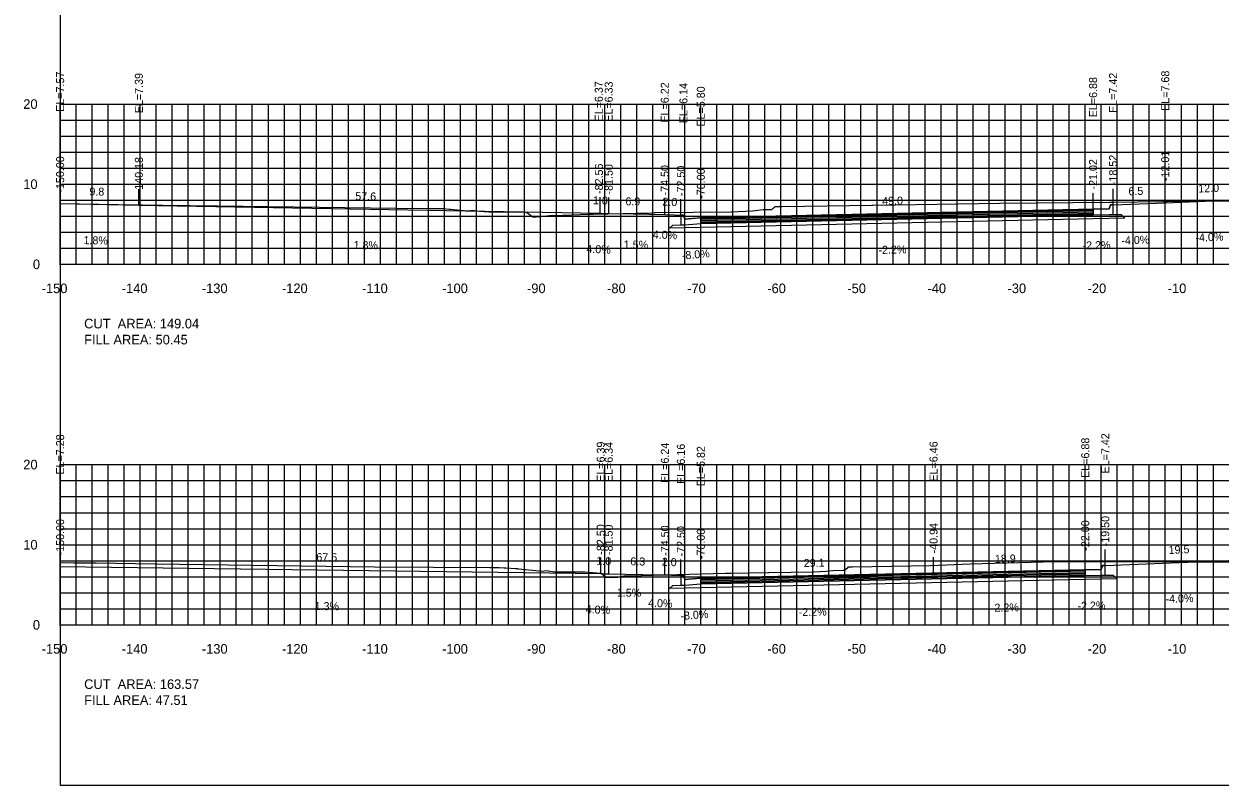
# Model space of a CAD drawing. Extents: x 1797419 to 1809236, y 248759 to 251512.
# Drawn here: x 1806556.5 to 1806705.8, y 250079.4 to 250174.4 of the extents above; entities that cross this region are included whole.
import ezdxf

# ---------------------------------------------------------------- set-up
doc = ezdxf.new("R2010")
doc.units = 0
for name, color, linetype in [('10', 7, 'Continuous'), ('3', 7, 'Continuous'), ('31', 7, 'Continuous'), ('4', 7, 'Continuous'), ('60', 7, 'Continuous'), ('ANNO-TXT', 7, 'Continuous'), ('BASE', 7, 'Continuous'), ('CL-CNST', 7, 'Continuous'), ('Level 62', 7, 'Continuous'), ('LOWER BINDER', 7, 'Continuous'), ('M-ROADS', 7, 'Continuous'), ('UPPER BINDER', 7, 'Continuous'), ('WEARING', 7, 'Continuous')]:
    doc.layers.add(name, color=color, linetype=linetype)

msp = doc.modelspace()

# ---------------------------------------------------------------- linework, layer by layer
for p, q in [((1806561, 250152), (1806561, 250154)), ((1806570.83, 250151.82), (1806570.83, 250153.82)), ((1806689.98, 250151.31), (1806689.98, 250153.31)), ((1806692.48, 250151.85), (1806692.48, 250153.85)), ((1806698.99, 250152.12), (1806698.99, 250154.12)), ((1806628.44, 250150.8), (1806628.44, 250152.8)), ((1806629.5, 250150.76), (1806629.5, 250152.76)), ((1806636.5, 250150.65), (1806636.5, 250152.65)), ((1806636.5, 250150.65), (1806636.5, 250152.65)), ((1806638.5, 250150.57), (1806638.5, 250152.57)), ((1806641, 250150.23), (1806641, 250152.23)), ((1806561, 250106.72), (1806561, 250108.72)), ((1806689, 250106.31), (1806689, 250108.31)), ((1806691.5, 250106.85), (1806691.5, 250108.85)), ((1806628.5, 250105.82), (1806628.5, 250107.82)), ((1806628.51, 250105.82), (1806628.51, 250107.82)), ((1806629.5, 250105.78), (1806629.5, 250107.78)), ((1806636.51, 250105.67), (1806636.51, 250107.67)), ((1806638.51, 250105.59), (1806638.51, 250107.59)), ((1806641, 250105.25), (1806641, 250107.25)), ((1806670.06, 250105.89), (1806670.06, 250107.89))]:
    msp.add_line(p, q)
for points in [[(1806561, 250079.43), (1806861, 250079.43), (1806861, 250269.43), (1806561, 250269.43)], [(1806692.48, 250151.85), (1806692.15, 250151.85), (1806691.98, 250151.35), (1806689.98, 250151.31), (1806689.98, 250150.59), (1806691.98, 250150.63), (1806692.48, 250150.63)], [(1806641, 250150.23), (1806639, 250150.07), (1806638.83, 250150.57), (1806638.5, 250150.57), (1806638.5, 250149.35), (1806639, 250149.35), (1806641, 250149.51)], [(1806691.5, 250106.85), (1806691.17, 250106.85), (1806691, 250106.35), (1806689, 250106.31), (1806689, 250105.59), (1806691, 250105.63), (1806691.5, 250105.63)], [(1806641, 250105.25), (1806639, 250105.09), (1806638.83, 250105.59), (1806638.51, 250105.59), (1806638.51, 250104.37), (1806639, 250104.37), (1806641, 250104.53)]]:
    msp.add_lwpolyline(points, close=True)
at = {"layer": '60'}
for p, q in [((1806560.94, 250164.43), (1806561, 250164.43)), ((1806561, 250144.43), (1806561, 250164.43)), ((1806560.94, 250154.43), (1806561, 250154.43)), ((1806560.94, 250144.43), (1806561, 250144.43)), ((1806561, 250144.43), (1806861, 250144.43)), ((1806561, 250144.37), (1806561, 250144.43)), ((1806571, 250144.37), (1806571, 250144.43)), ((1806581, 250144.37), (1806581, 250144.43)), ((1806591, 250144.37), (1806591, 250144.43)), ((1806601, 250144.37), (1806601, 250144.43)), ((1806611, 250144.37), (1806611, 250144.43)), ((1806621, 250144.37), (1806621, 250144.43)), ((1806631, 250144.37), (1806631, 250144.43)), ((1806641, 250144.37), (1806641, 250144.43)), ((1806651, 250144.37), (1806651, 250144.43)), ((1806661, 250144.37), (1806661, 250144.43)), ((1806671, 250144.37), (1806671, 250144.43)), ((1806681, 250144.37), (1806681, 250144.43)), ((1806691, 250144.37), (1806691, 250144.43)), ((1806701, 250144.37), (1806701, 250144.43)), ((1806560.94, 250119.43), (1806561, 250119.43)), ((1806561, 250099.43), (1806561, 250119.43)), ((1806560.94, 250109.43), (1806561, 250109.43)), ((1806560.94, 250099.43), (1806561, 250099.43)), ((1806561, 250099.43), (1806861, 250099.43)), ((1806561, 250099.37), (1806561, 250099.43)), ((1806571, 250099.37), (1806571, 250099.43)), ((1806581, 250099.37), (1806581, 250099.43)), ((1806591, 250099.37), (1806591, 250099.43)), ((1806601, 250099.37), (1806601, 250099.43)), ((1806611, 250099.37), (1806611, 250099.43)), ((1806621, 250099.37), (1806621, 250099.43)), ((1806631, 250099.37), (1806631, 250099.43)), ((1806641, 250099.37), (1806641, 250099.43)), ((1806651, 250099.37), (1806651, 250099.43)), ((1806661, 250099.37), (1806661, 250099.43)), ((1806671, 250099.37), (1806671, 250099.43)), ((1806681, 250099.37), (1806681, 250099.43)), ((1806691, 250099.37), (1806691, 250099.43)), ((1806701, 250099.37), (1806701, 250099.43))]:
    msp.add_line(p, q, dxfattribs=at)
at = {"layer": 'BASE'}
for points in [[(1806637.1, 250148.93), (1806637.5, 250149.33), (1806638.5, 250149.35), (1806639, 250149.35), (1806641, 250149.51), (1806689.98, 250150.59), (1806691.98, 250150.63), (1806692.48, 250150.63), (1806693.48, 250150.66), (1806693.96, 250150.18), (1806689.98, 250150.09), (1806641, 250149.01)], [(1806637.1, 250103.95), (1806637.5, 250104.35), (1806638.51, 250104.37), (1806639, 250104.37), (1806641, 250104.53), (1806689, 250105.59), (1806691, 250105.63), (1806691.5, 250105.63), (1806692.5, 250105.65), (1806692.98, 250105.18), (1806689, 250105.09), (1806641, 250104.03)]]:
    msp.add_lwpolyline(points, close=True, dxfattribs=at)
at = {"layer": 'CL-CNST'}
for points in [[(1806561, 250152), (1806570.83, 250151.82), (1806628.44, 250150.8), (1806628.51, 250150.8), (1806629.1, 250150.77), (1806629.5, 250150.76), (1806632.55, 250150.71), (1806636.5, 250150.65), (1806636.5, 250150.65), (1806637.7, 250150.61), (1806638.5, 250150.57), (1806638.83, 250150.57), (1806638.88, 250150.45), (1806639, 250150.07), (1806640.34, 250150.18), (1806641, 250150.23), (1806689.98, 250151.31), (1806691.98, 250151.35), (1806692.15, 250151.85), (1806692.48, 250151.85), (1806698.99, 250152.12), (1806710.99, 250152.6)], [(1806561, 250106.72), (1806628.5, 250105.82), (1806628.51, 250105.82), (1806628.94, 250105.8), (1806629.5, 250105.78), (1806633.76, 250105.71), (1806636.51, 250105.67), (1806637.34, 250105.64), (1806638.51, 250105.59), (1806638.83, 250105.59), (1806638.91, 250105.37), (1806639, 250105.09), (1806639.98, 250105.17), (1806641, 250105.25), (1806670.06, 250105.89), (1806689, 250106.31), (1806689.67, 250106.32), (1806691, 250106.35), (1806691.09, 250106.63), (1806691.17, 250106.85), (1806691.5, 250106.85), (1806711, 250107.63)]]:
    msp.add_lwpolyline(points, dxfattribs=at)
at = {"layer": 'Level 62'}
for p, q in [((1806561, 250164.43), (1806861, 250164.43)), ((1806561, 250144.43), (1806561, 250164.43)), ((1806563, 250144.43), (1806563, 250164.43)), ((1806565, 250144.43), (1806565, 250164.43)), ((1806567, 250144.43), (1806567, 250164.43)), ((1806569, 250144.43), (1806569, 250164.43)), ((1806571, 250144.43), (1806571, 250164.43)), ((1806573, 250144.43), (1806573, 250164.43)), ((1806575, 250144.43), (1806575, 250164.43)), ((1806577, 250144.43), (1806577, 250164.43)), ((1806579, 250144.43), (1806579, 250164.43)), ((1806581, 250144.43), (1806581, 250164.43)), ((1806583, 250144.43), (1806583, 250164.43)), ((1806585, 250144.43), (1806585, 250164.43)), ((1806587, 250144.43), (1806587, 250164.43)), ((1806589, 250144.43), (1806589, 250164.43)), ((1806591, 250144.43), (1806591, 250164.43)), ((1806593, 250144.43), (1806593, 250164.43)), ((1806595, 250144.43), (1806595, 250164.43)), ((1806597, 250144.43), (1806597, 250164.43)), ((1806599, 250144.43), (1806599, 250164.43)), ((1806601, 250144.43), (1806601, 250164.43)), ((1806603, 250144.43), (1806603, 250164.43)), ((1806605, 250144.43), (1806605, 250164.43)), ((1806607, 250144.43), (1806607, 250164.43)), ((1806609, 250144.43), (1806609, 250164.43)), ((1806611, 250144.43), (1806611, 250164.43)), ((1806613, 250144.43), (1806613, 250164.43)), ((1806615, 250144.43), (1806615, 250164.43)), ((1806617, 250144.43), (1806617, 250164.43)), ((1806619, 250144.43), (1806619, 250164.43)), ((1806621, 250144.43), (1806621, 250164.43)), ((1806623, 250144.43), (1806623, 250164.43)), ((1806625, 250144.43), (1806625, 250164.43)), ((1806627, 250144.43), (1806627, 250164.43)), ((1806629, 250144.43), (1806629, 250164.43)), ((1806631, 250144.43), (1806631, 250164.43)), ((1806633, 250144.43), (1806633, 250164.43)), ((1806635, 250144.43), (1806635, 250164.43)), ((1806637, 250144.43), (1806637, 250164.43)), ((1806639, 250144.43), (1806639, 250164.43)), ((1806641, 250144.43), (1806641, 250164.43)), ((1806643, 250144.43), (1806643, 250164.43)), ((1806645, 250144.43), (1806645, 250164.43)), ((1806647, 250144.43), (1806647, 250164.43)), ((1806649, 250144.43), (1806649, 250164.43)), ((1806651, 250144.43), (1806651, 250164.43)), ((1806653, 250144.43), (1806653, 250164.43)), ((1806655, 250144.43), (1806655, 250164.43)), ((1806657, 250144.43), (1806657, 250164.43)), ((1806659, 250144.43), (1806659, 250164.43)), ((1806661, 250144.43), (1806661, 250164.43)), ((1806663, 250144.43), (1806663, 250164.43)), ((1806665, 250144.43), (1806665, 250164.43)), ((1806667, 250144.43), (1806667, 250164.43)), ((1806669, 250144.43), (1806669, 250164.43)), ((1806671, 250144.43), (1806671, 250164.43)), ((1806673, 250144.43), (1806673, 250164.43)), ((1806675, 250144.43), (1806675, 250164.43)), ((1806677, 250144.43), (1806677, 250164.43)), ((1806679, 250144.43), (1806679, 250164.43)), ((1806681, 250144.43), (1806681, 250164.43)), ((1806683, 250144.43), (1806683, 250164.43)), ((1806685, 250144.43), (1806685, 250164.43)), ((1806687, 250144.43), (1806687, 250164.43)), ((1806689, 250144.43), (1806689, 250164.43)), ((1806691, 250144.43), (1806691, 250164.43)), ((1806693, 250144.43), (1806693, 250164.43)), ((1806695, 250144.43), (1806695, 250164.43)), ((1806697, 250144.43), (1806697, 250164.43)), ((1806699, 250144.43), (1806699, 250164.43)), ((1806701, 250144.43), (1806701, 250164.43)), ((1806703, 250144.43), (1806703, 250164.43)), ((1806705, 250144.43), (1806705, 250164.43)), ((1806561, 250162.43), (1806861, 250162.43)), ((1806561, 250160.43), (1806861, 250160.43)), ((1806561, 250158.43), (1806861, 250158.43)), ((1806561, 250156.43), (1806861, 250156.43)), ((1806561, 250154.43), (1806861, 250154.43)), ((1806561, 250152.43), (1806861, 250152.43)), ((1806561, 250150.43), (1806861, 250150.43)), ((1806561, 250148.43), (1806861, 250148.43)), ((1806561, 250146.43), (1806861, 250146.43)), ((1806561, 250144.43), (1806861, 250144.43)), ((1806561, 250119.43), (1806861, 250119.43)), ((1806561, 250099.43), (1806561, 250119.43)), ((1806563, 250099.43), (1806563, 250119.43)), ((1806565, 250099.43), (1806565, 250119.43)), ((1806567, 250099.43), (1806567, 250119.43)), ((1806569, 250099.43), (1806569, 250119.43)), ((1806571, 250099.43), (1806571, 250119.43)), ((1806573, 250099.43), (1806573, 250119.43)), ((1806575, 250099.43), (1806575, 250119.43)), ((1806577, 250099.43), (1806577, 250119.43)), ((1806579, 250099.43), (1806579, 250119.43)), ((1806581, 250099.43), (1806581, 250119.43)), ((1806583, 250099.43), (1806583, 250119.43)), ((1806585, 250099.43), (1806585, 250119.43)), ((1806587, 250099.43), (1806587, 250119.43)), ((1806589, 250099.43), (1806589, 250119.43)), ((1806591, 250099.43), (1806591, 250119.43)), ((1806593, 250099.43), (1806593, 250119.43)), ((1806595, 250099.43), (1806595, 250119.43)), ((1806597, 250099.43), (1806597, 250119.43)), ((1806599, 250099.43), (1806599, 250119.43)), ((1806601, 250099.43), (1806601, 250119.43)), ((1806603, 250099.43), (1806603, 250119.43)), ((1806605, 250099.43), (1806605, 250119.43)), ((1806607, 250099.43), (1806607, 250119.43)), ((1806609, 250099.43), (1806609, 250119.43)), ((1806611, 250099.43), (1806611, 250119.43)), ((1806613, 250099.43), (1806613, 250119.43)), ((1806615, 250099.43), (1806615, 250119.43)), ((1806617, 250099.43), (1806617, 250119.43)), ((1806619, 250099.43), (1806619, 250119.43)), ((1806621, 250099.43), (1806621, 250119.43)), ((1806623, 250099.43), (1806623, 250119.43)), ((1806625, 250099.43), (1806625, 250119.43)), ((1806627, 250099.43), (1806627, 250119.43)), ((1806629, 250099.43), (1806629, 250119.43)), ((1806631, 250099.43), (1806631, 250119.43)), ((1806633, 250099.43), (1806633, 250119.43)), ((1806635, 250099.43), (1806635, 250119.43)), ((1806637, 250099.43), (1806637, 250119.43)), ((1806639, 250099.43), (1806639, 250119.43)), ((1806641, 250099.43), (1806641, 250119.43)), ((1806643, 250099.43), (1806643, 250119.43)), ((1806645, 250099.43), (1806645, 250119.43)), ((1806647, 250099.43), (1806647, 250119.43)), ((1806649, 250099.43), (1806649, 250119.43)), ((1806651, 250099.43), (1806651, 250119.43)), ((1806653, 250099.43), (1806653, 250119.43)), ((1806655, 250099.43), (1806655, 250119.43)), ((1806657, 250099.43), (1806657, 250119.43)), ((1806659, 250099.43), (1806659, 250119.43)), ((1806661, 250099.43), (1806661, 250119.43)), ((1806663, 250099.43), (1806663, 250119.43)), ((1806665, 250099.43), (1806665, 250119.43)), ((1806667, 250099.43), (1806667, 250119.43)), ((1806669, 250099.43), (1806669, 250119.43)), ((1806671, 250099.43), (1806671, 250119.43)), ((1806673, 250099.43), (1806673, 250119.43)), ((1806675, 250099.43), (1806675, 250119.43)), ((1806677, 250099.43), (1806677, 250119.43)), ((1806679, 250099.43), (1806679, 250119.43)), ((1806681, 250099.43), (1806681, 250119.43)), ((1806683, 250099.43), (1806683, 250119.43)), ((1806685, 250099.43), (1806685, 250119.43)), ((1806687, 250099.43), (1806687, 250119.43)), ((1806689, 250099.43), (1806689, 250119.43)), ((1806691, 250099.43), (1806691, 250119.43)), ((1806693, 250099.43), (1806693, 250119.43)), ((1806695, 250099.43), (1806695, 250119.43)), ((1806697, 250099.43), (1806697, 250119.43)), ((1806699, 250099.43), (1806699, 250119.43)), ((1806701, 250099.43), (1806701, 250119.43)), ((1806703, 250099.43), (1806703, 250119.43)), ((1806705, 250099.43), (1806705, 250119.43)), ((1806561, 250117.43), (1806861, 250117.43)), ((1806561, 250115.43), (1806861, 250115.43)), ((1806561, 250113.43), (1806861, 250113.43)), ((1806561, 250111.43), (1806861, 250111.43)), ((1806561, 250109.43), (1806861, 250109.43)), ((1806561, 250107.43), (1806861, 250107.43)), ((1806561, 250105.43), (1806861, 250105.43)), ((1806561, 250103.43), (1806861, 250103.43)), ((1806561, 250101.43), (1806861, 250101.43)), ((1806561, 250099.43), (1806861, 250099.43))]:
    msp.add_line(p, q, dxfattribs=at)
at = {"layer": 'LOWER BINDER'}
for points in [[(1806641, 250149.7), (1806641, 250149.89), (1806689.98, 250150.97), (1806689.98, 250150.78)], [(1806641, 250149.51), (1806641, 250149.7), (1806689.98, 250150.78), (1806689.98, 250150.59)], [(1806641, 250104.72), (1806641, 250104.91), (1806689, 250105.97), (1806689, 250105.78)], [(1806641, 250104.53), (1806641, 250104.72), (1806689, 250105.78), (1806689, 250105.59)]]:
    msp.add_lwpolyline(points, close=True, dxfattribs=at)
at = {"layer": 'M-ROADS'}
for points in [[(1806561, 250152.02), (1806570.65, 250151.85), (1806570.75, 250151.85), (1806571.29, 250151.85), (1806573.47, 250151.81), (1806573.5, 250151.81), (1806573.84, 250151.81), (1806580.71, 250151.71), (1806602.93, 250151.44), (1806607.05, 250151.39), (1806607.23, 250151.39), (1806607.24, 250151.39), (1806608.88, 250151.4), (1806609.57, 250151.3), (1806609.74, 250151.3), (1806609.75, 250151.31), (1806611.91, 250151.09), (1806612.44, 250151.18), (1806613.36, 250151.05), (1806614.52, 250150.99), (1806614.54, 250150.99), (1806614.74, 250150.98), (1806615.07, 250150.98), (1806616.59, 250150.98), (1806617.31, 250150.98), (1806617.36, 250150.98), (1806617.87, 250150.96), (1806618.3, 250150.96), (1806619, 250150.93), (1806619.34, 250150.84), (1806619.89, 250150.43), (1806620, 250150.36), (1806620.02, 250150.36), (1806620.46, 250150.36), (1806621.74, 250150.47), (1806622.01, 250150.49), (1806622.13, 250150.51), (1806622.13, 250150.51), (1806622.14, 250150.51), (1806622.14, 250150.51), (1806622.15, 250150.51), (1806622.15, 250150.51), (1806622.16, 250150.52), (1806622.17, 250150.52), (1806622.17, 250150.52), (1806622.18, 250150.52), (1806622.18, 250150.52), (1806622.75, 250150.54), (1806626.95, 250150.67), (1806627.21, 250150.68), (1806627.52, 250150.67), (1806627.57, 250150.67), (1806627.6, 250150.68), (1806629.39, 250150.73), (1806633.1, 250150.83), (1806633.2, 250150.82), (1806634.88, 250150.87), (1806634.88, 250150.87), (1806634.93, 250150.87), (1806635.21, 250150.88), (1806635.34, 250150.88), (1806644.75, 250151), (1806644.81, 250151), (1806647.47, 250151.1), (1806648.8, 250151.26), (1806649.5, 250151.28), (1806649.56, 250151.28), (1806649.85, 250151.28), (1806650.07, 250151.46), (1806650.1, 250151.46), (1806650.27, 250151.63), (1806651.14, 250151.63), (1806662.34, 250151.83), (1806662.47, 250151.83), (1806665.3, 250151.85), (1806678.28, 250152.07), (1806692.01, 250152.18), (1806692.08, 250152.18), (1806692.4, 250152.18), (1806698.71, 250152.25), (1806699.18, 250152.26), (1806702.79, 250152.36), (1806707.99, 250152.33)], [(1806561, 250107.22), (1806562.7, 250107.17), (1806565.28, 250107.17), (1806565.52, 250107.17), (1806572.87, 250107.04), (1806600.24, 250106.69), (1806607.59, 250106.61), (1806614.64, 250106.58), (1806615.46, 250106.58), (1806615.51, 250106.58), (1806615.84, 250106.58), (1806616.45, 250106.54), (1806616.66, 250106.53), (1806617.87, 250106.47), (1806618.04, 250106.46), (1806618.07, 250106.46), (1806618.09, 250106.46), (1806618.22, 250106.44), (1806621.28, 250106.14), (1806621.64, 250106.2), (1806622.78, 250106.03), (1806622.89, 250106.03), (1806622.93, 250106.03), (1806622.94, 250106.03), (1806623.46, 250106.03), (1806625.83, 250106.04), (1806626.51, 250106.03), (1806628.01, 250105.92), (1806628.54, 250105.88), (1806628.62, 250105.82), (1806628.62, 250105.82), (1806629.16, 250105.37), (1806629.19, 250105.37), (1806629.21, 250105.37), (1806629.94, 250105.36), (1806630.11, 250105.37), (1806630.6, 250105.37), (1806630.65, 250105.37), (1806631.38, 250105.54), (1806633.59, 250105.58), (1806644.09, 250105.88), (1806644.11, 250105.88), (1806644.81, 250105.89), (1806649.43, 250105.98), (1806649.51, 250105.98), (1806655.08, 250106.05), (1806655.12, 250106.05), (1806656.69, 250106.11), (1806657.48, 250106.21), (1806658.73, 250106.24), (1806658.77, 250106.24), (1806658.94, 250106.24), (1806659.33, 250106.56), (1806659.35, 250106.56), (1806659.45, 250106.66), (1806659.96, 250106.66), (1806669.68, 250106.83), (1806674.64, 250107.04), (1806685.29, 250107.32), (1806685.53, 250107.33), (1806685.57, 250107.33), (1806685.97, 250107.33), (1806688.88, 250107.33), (1806699.73, 250107.31), (1806699.85, 250107.31), (1806700.25, 250107.31), (1806713.68, 250107.22)]]:
    msp.add_lwpolyline(points, dxfattribs=at)
at = {"layer": 'UPPER BINDER'}
for points in [[(1806689.98, 250151.16), (1806641, 250150.08), (1806641, 250149.89), (1806689.98, 250150.97)], [(1806689, 250106.16), (1806641, 250105.1), (1806641, 250104.91), (1806689, 250105.97)]]:
    msp.add_lwpolyline(points, close=True, dxfattribs=at)
at = {"layer": 'WEARING'}
for points in [[(1806689.98, 250151.31), (1806641, 250150.23), (1806641, 250150.08), (1806689.98, 250151.16)], [(1806689, 250106.31), (1806641, 250105.25), (1806641, 250105.1), (1806689, 250106.16)]]:
    msp.add_lwpolyline(points, close=True, dxfattribs=at)

# ---------------------------------------------------------------- texts
at = {"layer": '10'}
for s, p in [('-150', (1806558.7, 250140.83)), ('-140', (1806568.7, 250140.83)), ('-130', (1806578.7, 250140.83)), ('-120', (1806588.7, 250140.83)), ('-110', (1806598.7, 250140.83)), ('-100', (1806608.7, 250140.83)), ('-90', (1806619.3, 250140.83)), ('-80', (1806629.3, 250140.83)), ('-70', (1806639.3, 250140.83)), ('-60', (1806649.3, 250140.83)), ('-50', (1806659.3, 250140.83)), ('-40', (1806669.3, 250140.83)), ('-30', (1806679.3, 250140.83)), ('-20', (1806689.3, 250140.83)), ('-10', (1806699.3, 250140.83)), ('-150', (1806558.7, 250095.83)), ('-140', (1806568.7, 250095.83)), ('-130', (1806578.7, 250095.83)), ('-120', (1806588.7, 250095.83)), ('-110', (1806598.7, 250095.83)), ('-100', (1806608.7, 250095.83)), ('-90', (1806619.3, 250095.83)), ('-80', (1806629.3, 250095.83)), ('-70', (1806639.3, 250095.83)), ('-60', (1806649.3, 250095.83)), ('-50', (1806659.3, 250095.83)), ('-40', (1806669.3, 250095.83)), ('-30', (1806679.3, 250095.83)), ('-20', (1806689.3, 250095.83)), ('-10', (1806699.3, 250095.83))]:
    msp.add_text(s, height=1.2, dxfattribs=at).set_placement(p)
at = {"layer": '3'}
for s, p in [('EL=7.57', (1806561.5, 250163.46)), ('EL=7.39', (1806571.33, 250163.29)), ('EL=7.42', (1806692.98, 250163.32)), ('EL=7.68', (1806699.49, 250163.58)), ('EL=6.37', (1806628.76, 250162.26)), ('EL=6.33', (1806630, 250162.22)), ('EL=6.22', (1806637, 250162.12)), ('EL=6.22', (1806637, 250162.12)), ('EL=6.14', (1806639.33, 250162.04)), ('EL=5.80', (1806641.5, 250161.62)), ('EL=6.88', (1806690.48, 250162.78)), ('-150.00', (1806561.5, 250153.38)), ('-140.18', (1806571.33, 250153.29)), ('-18.52', (1806692.98, 250154.31)), ('-12.01', (1806699.49, 250154.82)), ('-82.56', (1806628.78, 250153.21)), ('-81.50', (1806630, 250153.14)), ('-74.50', (1806637, 250153.03)), ('-74.50', (1806637, 250153.03)), ('-72.50', (1806639.01, 250152.95)), ('-70.00', (1806641.5, 250152.61)), ('-21.02', (1806690.48, 250153.77)), ('EL=7.42', (1806692, 250118.32)), ('EL=7.28', (1806561.5, 250118.18)), ('EL=6.39', (1806629, 250117.28)), ('EL=6.39', (1806629.01, 250117.28)), ('EL=6.34', (1806630, 250117.24)), ('EL=6.24', (1806637.01, 250117.14)), ('EL=6.16', (1806639.01, 250117.01)), ('EL=6.46', (1806670.56, 250117.31)), ('EL=6.88', (1806689.5, 250117.77)), ('EL=5.82', (1806641.5, 250116.72)), ('-19.50', (1806692, 250109.23)), ('-150.00', (1806561.5, 250108.1)), ('-82.50', (1806629, 250108.19)), ('-82.50', (1806629.01, 250108.19)), ('-81.50', (1806630, 250108.15)), ('-74.50', (1806637.01, 250108.05)), ('-72.50', (1806639.01, 250107.97)), ('-70.00', (1806641.5, 250107.63)), ('-40.94', (1806670.56, 250108.35)), ('-22.00', (1806689.5, 250108.69))]:
    msp.add_text(s, height=1, rotation=90, dxfattribs=at).set_placement(p)
at = {"layer": '31'}
for s, p in [('20', (1806556.4, 250163.83)), ('10', (1806556.4, 250153.83)), ('0', (1806557.6, 250143.83)), ('20', (1806556.4, 250118.83)), ('10', (1806556.4, 250108.83)), ('0', (1806557.6, 250098.83))]:
    msp.add_text(s, height=1.2, dxfattribs=at).set_placement(p)
at = {"layer": '4'}
for s, rotation, p in [('9.8', 358.9811, (1806564.65, 250153.03)), ('57.6', 358.9811, (1806597.85, 250152.44)), ('6.5', 2.2912, (1806694.41, 250153.03)), ('12.0', 2.2912, (1806703.13, 250153.38)), ('1.0', 357.708, (1806627.52, 250151.94)), ('6.9', 359.1407, (1806631.58, 250151.8)), ('2.0', 357.7094, (1806636.19, 250151.77)), ('49.0', 1.2608, (1806663.65, 250151.83)), ('4.0%', 357.7094, (1806634.99, 250147.67)), ('1.8%', 358.9811, (1806563.91, 250146.95)), ('1.8%', 358.9811, (1806597.63, 250146.35)), ('1.5%', 359.1407, (1806631.37, 250146.41)), ('-2.2%', 1.2601, (1806688.68, 250146.28)), ('-4.0%', 2.2912, (1806693.53, 250146.89)), ('-4.0%', 2.2912, (1806702.78, 250147.26)), ('4.0%', 357.708, (1806626.69, 250145.87)), ('-8.0%', 4.5738, (1806638.67, 250145.03)), ('-2.2%', 1.2608, (1806663.19, 250145.72)), ('67.5', 359.2376, (1806592.99, 250107.39)), ('19.5', 2.2906, (1806699.43, 250108.27)), ('1.0', 357.708, (1806627.94, 250106.94)), ('6.3', 359.1407, (1806632.19, 250106.86)), ('2.0', 357.7094, (1806636.11, 250106.81)), ('29.1', 1.2603, (1806653.86, 250106.64)), ('18.9', 1.2603, (1806677.73, 250107.16)), ('1.5%', 359.1407, (1806630.51, 250102.97)), ('1.3%', 359.2376, (1806592.77, 250101.29)), ('4.0%', 357.7094, (1806634.4, 250101.69)), ('-2.2%', 1.2603, (1806688.04, 250101.29)), ('-4.0%', 2.2906, (1806699.04, 250102.15)), ('4.0%', 357.708, (1806626.61, 250100.89)), ('-8.0%', 4.5738, (1806638.49, 250100.03)), ('-2.2%', 1.2603, (1806653.23, 250100.52)), ('-2.2%', 1.2603, (1806677.23, 250101.05))]:
    msp.add_text(s, height=1, rotation=rotation, dxfattribs=at).set_placement(p)
at = {"layer": '60'}
for p in [(1806561, 250144.43), (1806561, 250099.43)]:
    msp.add_text('-', height=0.0001, dxfattribs=at).set_placement(p)
at = {"layer": 'ANNO-TXT'}
for s, p in [('CUT  AREA: 149.04', (1806564, 250136.43)), ('FILL AREA: 50.45', (1806564, 250134.43)), ('CUT  AREA: 163.57', (1806564, 250091.43)), ('FILL AREA: 47.51', (1806564, 250089.43))]:
    msp.add_text(s, height=1.2, dxfattribs=at).set_placement(p)

doc.saveas('drawing.dxf')
